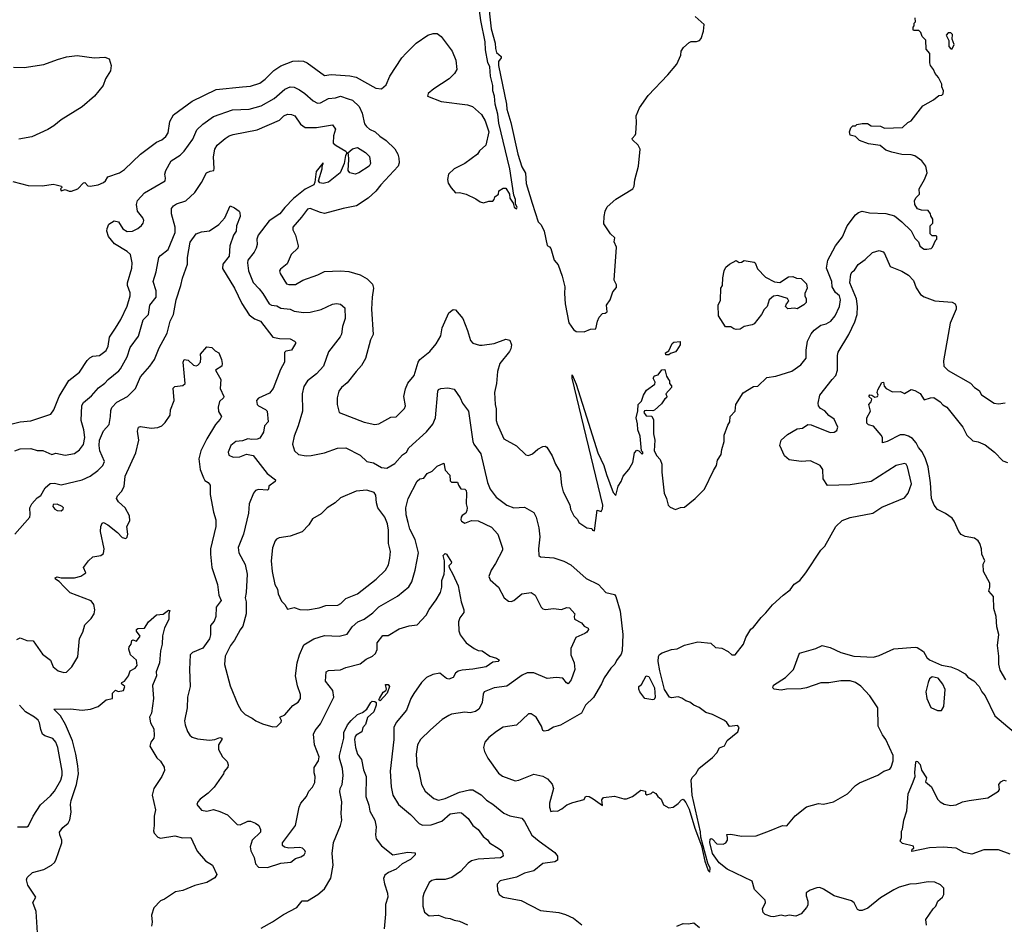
# Model space of a CAD drawing. Extents: x 1678431 to 1860718, y 384618 to 522882.
# Tile 349 of 473: x 1795542 to 1802980, y 393309 to 400142. Entities that reach past the tile are written whole.
import ezdxf

# ---------------------------------------------------------------- set-up
doc = ezdxf.new("R2010")
doc.units = 0

msp = doc.modelspace()

# ---------------------------------------------------------------- linework, layer by layer
at = {"layer": '0CON10XD'}
for points in [[(1799295, 398712.5), (1799299.2, 398725), (1799288.3, 398748.3), (1799287.3, 398785), (1799275.4, 398815.4), (1799245, 399016), (1799161.4, 399361.4), (1799155, 399427.5), (1799133.2, 399505), (1799127.8, 399565), (1799116.6, 399605), (1799116.7, 399645), (1799098.4, 399715), (1799094, 399785), (1799079.5, 399819.5), (1799059.7, 399915), (1799057.4, 399975), (1799026.5, 400135), (1799002.8, 400307.2)], [(1799079.6, 400305), (1799103.9, 400073.9), (1799132.5, 399965), (1799136.8, 399925), (1799145, 399893.5), (1799178.2, 399865), (1799178.5, 399855), (1799158.6, 399825), (1799160, 399795), (1799219, 399505), (1799222.3, 399465), (1799251, 399365), (1799303.9, 399125), (1799335, 399030), (1799362.4, 398982.4), (1799367, 398905), (1799414.3, 398755), (1799459.4, 398615), (1799481.9, 398591.9), (1799504.4, 398544.4), (1799526.4, 398436.4), (1799545, 398426.7), (1799553.9, 398413.9), (1799580, 398325), (1799609.1, 398289.1), (1799640, 398205), (1799660, 398125), (1799656.7, 398075), (1799662, 397995), (1799691.2, 397851.2), (1799725, 397802.5), (1799745, 397786.7), (1799805, 397783.3)], [(1799885, 396280), (1799903.9, 396436.1), (1799935, 396426.7), (1799945, 396446.7), (1799947.8, 396475), (1799714.5, 397435.5), (1799715, 397460), (1799745, 397390), (1799838, 397095), (1799909.4, 396869.4), (1799955.8, 396775), (1799975, 396705.8), (1800025, 396571.2), (1800045, 396547.5), (1800062.7, 396617.3), (1800086.2, 396655), (1800100, 396695), (1800143.3, 396745), (1800173.9, 396796.1), (1800185, 396870), (1800205, 396890), (1800220, 396885), (1800245, 396860), (1800250, 396865), (1800250, 396875), (1800240, 396885), (1800228.8, 396995), (1800210.8, 397045), (1800209.5, 397089.5), (1800200, 397135), (1800211.7, 397188.3), (1800213.3, 397235), (1800238.3, 397261.7), (1800253.8, 397305), (1800276.1, 397343.9), (1800340, 397390), (1800342.5, 397405), (1800327.5, 397435), (1800337.5, 397452.5), (1800365, 397460), (1800393, 397497), (1800415, 397500), (1800428.3, 397448.3), (1800442.5, 397425), (1800450, 397415), (1800450, 397395), (1800466, 397376), (1800466.2, 397365), (1800422.5, 397315), (1800430, 397295), (1800427.5, 397285), (1800415, 397277.5), (1800389.5, 397240.5), (1800337, 397193), (1800325, 397187.5), (1800278.8, 397191.2), (1800262.5, 397187.5), (1800257.5, 397175), (1800275, 397148.8), (1800316.2, 397146.2), (1800329.3, 397119.3), (1800330, 397015), (1800340, 396965), (1800333.8, 396885), (1800355, 396847.5), (1800380.7, 396820.7), (1800393.8, 396785), (1800393.8, 396725), (1800411.2, 396565), (1800428.8, 396525), (1800440, 396475), (1800455, 396458.8), (1800495, 396442.5), (1800533, 396457), (1800565, 396460), (1800644.2, 396525.8), (1800713.8, 396595), (1800782.3, 396737.7), (1800806, 396775), (1800813.8, 396815), (1800841.7, 396858.3), (1800845.8, 396895), (1800864.3, 396955), (1800864.2, 397005), (1800890.8, 397079.2), (1800907.1, 397105), (1800910, 397145), (1800946.5, 397185), (1800952, 397235), (1801007.3, 397322.7), (1801085, 397372.5), (1801117.5, 397375), (1801185, 397440), (1801255, 397450), (1801375, 397486), (1801443.3, 397535), (1801484, 397585), (1801484.2, 397645), (1801494.3, 397715), (1801520.9, 397769.1), (1801543.6, 397796.4), (1801595, 397834.2), (1801635, 397845.7), (1801670, 397865), (1801702.9, 397905), (1801735.3, 397974.7), (1801741.5, 398025), (1801735, 398055.8), (1801705, 398080.5), (1801678.7, 398125), (1801677.5, 398165), (1801635.5, 398265), (1801646.1, 398325), (1801665, 398359.5), (1801705.6, 398435), (1801758.6, 398501.4), (1801792.5, 398585), (1801855, 398667.3), (1801878, 398685), (1801905, 398695.6), (1801962.1, 398682.1), (1802085, 398679.2), (1802149.3, 398659.3), (1802205.5, 398615.5), (1802275.9, 398545.9), (1802305, 398492.5), (1802332.5, 398465), (1802342.5, 398435), (1802362.5, 398415), (1802375, 398407.5), (1802395, 398407.5), (1802426.2, 398413.8), (1802437.5, 398425), (1802461.7, 398478.3), (1802470, 398485), (1802470, 398505), (1802465, 398510), (1802435, 398510), (1802420, 398525), (1802420, 398585), (1802440, 398605), (1802440, 398635), (1802425, 398660), (1802423.3, 398675), (1802405, 398700), (1802353.9, 398703.9), (1802323.9, 398713.9), (1802303, 398747), (1802302.5, 398775), (1802315, 398800), (1802340, 398825), (1802337.5, 398865), (1802376.7, 398935), (1802396.7, 398985), (1802386.7, 399035), (1802357.5, 399075), (1802305, 399112.5), (1802275, 399120), (1802205, 399123.3), (1802130.7, 399140.7), (1802085, 399157.5), (1802042.7, 399192.7), (1801953, 399203), (1801885, 399230), (1801855, 399260), (1801815, 399270), (1801810, 399295), (1801820, 399325), (1801835, 399340), (1801855, 399340), (1801865, 399350), (1801905, 399357.5), (1801947, 399357), (1801975, 399340), (1802045, 399337.5), (1802075, 399322.5), (1802211.7, 399328.3), (1802250, 399365), (1802275, 399377.5), (1802365, 399492.5), (1802443.6, 399536.4), (1802485, 399570), (1802507, 399573), (1802518.3, 399581.7), (1802520, 399605), (1802507.5, 399635), (1802507.5, 399655), (1802482.5, 399705), (1802457.5, 399735), (1802446.1, 399766.1), (1802423.3, 399795), (1802417.5, 399815), (1802417, 399887), (1802388.3, 399918.3), (1802387, 399987), (1802360, 400015), (1802350, 400045), (1802335, 400060), (1802295, 400060), (1802290, 400065), (1802290, 400085), (1802300, 400095), (1802300, 400115), (1802310, 400125), (1802307, 400157)], [(1799805, 397783.3), (1799855, 397803.3), (1799893, 397807), (1799906.1, 397863.9), (1799920, 397895), (1799945, 397923.3), (1799965, 397926), (1799978.6, 397935), (1799973.8, 397985), (1800001.2, 398025), (1800022.5, 398087.5), (1800051.3, 398118.7), (1800050, 398140), (1800033.3, 398175), (1800050, 398425), (1800033.3, 398465), (1800036.7, 398495), (1800003.9, 398523.9), (1799955, 398600), (1799957.5, 398655), (1799963.6, 398696.4), (1799980.7, 398729.3), (1800045, 398787.5), (1800173.3, 398865), (1800184.2, 398885), (1800188.3, 398931.7), (1800217.5, 399035), (1800227.8, 399165), (1800214.4, 399195), (1800171.2, 399235), (1800168.8, 399245), (1800191.4, 399268.6), (1800196.9, 399283.1), (1800202, 399365), (1800198.6, 399415), (1800224.4, 399475.6), (1800289.8, 399570.2), (1800437.5, 399725), (1800505, 399806.7), (1800536.7, 399875), (1800537.5, 399905), (1800557, 399933), (1800599.3, 399970.7), (1800615, 399976.7), (1800655, 399976.7), (1800676.1, 399983.9), (1800690.7, 399999.3), (1800706.7, 400055), (1800712.5, 400105), (1800643.8, 400165)], [(1795490.5, 398920.5), (1795605, 398890), (1795715, 398886.2), (1795795, 398898.8), (1795816.4, 398893.6), (1795857.5, 398885), (1795860, 398875), (1795850, 398865), (1795855, 398850), (1795885, 398860), (1795915, 398846.7), (1795933.6, 398846.4), (1795981.2, 398865), (1796025, 398910), (1796035, 398912.5), (1796057.7, 398887.7), (1796074.1, 398884.1), (1796134.2, 398895.8), (1796175, 398912), (1796190, 398925), (1796206.7, 398955), (1796295.9, 398984.1), (1796335, 399010), (1796454, 399125), (1796575, 399215.6), (1796615, 399235.6), (1796645, 399259.4), (1796662.6, 399287.4), (1796677.1, 399372.9), (1796705, 399422.9), (1796845, 399525.6), (1797025.3, 399614.7), (1797225.5, 399634.5), (1797285, 399638.9), (1797355, 399662.7), (1797397.4, 399692.6), (1797462.2, 399757.8), (1797515, 399793.6), (1797605, 399828.2), (1797645, 399831.5), (1797685, 399827.5), (1797714, 399815), (1797845, 399720.5), (1797895, 399727.1), (1798035, 399718.5), (1798085, 399708.8), (1798232.5, 399625), (1798275, 399620), (1798310.7, 399649.3), (1798337.5, 399715), (1798428.8, 399855), (1798460.3, 399889.7), (1798536.2, 399965), (1798625, 400024.2), (1798665, 400037.5), (1798695, 400037.1), (1798725, 400014.3), (1798808.1, 399905), (1798837.1, 399835), (1798843.6, 399766.4), (1798827.5, 399735), (1798786.7, 399695), (1798669.5, 399620.5), (1798627.5, 399585), (1798622.5, 399565), (1798725, 399523.8), (1798925, 399498), (1798963.3, 399485), (1799031.2, 399425), (1799057.9, 399377.9), (1799086.2, 399295), (1799063.8, 399195), (1799015, 399152.5), (1799001.2, 399125), (1798905, 399056), (1798823.3, 399015), (1798782, 398975), (1798772.5, 398935), (1798778.3, 398908.3), (1798800.9, 398870.9), (1798835, 398834), (1798865, 398836.2), (1798913.9, 398823.9), (1798988.3, 398788.3), (1799020, 398765), (1799045, 398757.5), (1799085, 398770), (1799115, 398770), (1799127, 398783), (1799130, 398805), (1799160, 398825), (1799161.7, 398848.3), (1799195, 398870), (1799215, 398870), (1799242.5, 398825), (1799243.3, 398795), (1799270, 398755), (1799277.5, 398725), (1799295, 398712.5)], [(1802575, 399921.2), (1802585, 399922.5), (1802602, 399955), (1802586.2, 399995), (1802589.3, 400029.3), (1802575, 400043.8), (1802555, 400042), (1802540, 400025), (1802561.2, 399985), (1802560, 399940), (1802575, 399921.2)], [(1795495, 399784.3), (1795575, 399780.6), (1795725, 399802.9), (1795827.6, 399842.4), (1795895, 399861.4), (1795975, 399870.8), (1796105, 399854), (1796185, 399858.8), (1796217.5, 399845), (1796233.3, 399795), (1796228, 399755), (1796190, 399695), (1796173.8, 399645), (1796106.2, 399565), (1796015, 399484), (1795856.2, 399385), (1795800.3, 399339.7), (1795755, 399312), (1795633.9, 399256.1), (1795535, 399240)], [(1795475, 397087.5), (1795544.5, 397105.5), (1795625, 397112.2), (1795777.2, 397162.8), (1795800.6, 397195), (1795839.5, 397295), (1795914.1, 397415.9), (1795995, 397479.4), (1796051.7, 397568.3), (1796071.5, 397588.5), (1796095, 397599.4), (1796145, 397605.6), (1796195, 397644.2), (1796210, 397675), (1796220, 397745), (1796265, 397812.5), (1796305, 397878.6), (1796352.9, 397977.1), (1796376, 398055), (1796377.7, 398077.7), (1796356.8, 398135), (1796355.3, 398155), (1796388.7, 398265), (1796392.1, 398305), (1796379.1, 398369.1), (1796355, 398391.9), (1796259.1, 398449.1), (1796214, 398505), (1796200, 398545), (1796202.5, 398565), (1796215, 398597.5), (1796255, 398623.3), (1796287.5, 398615), (1796322.3, 398562.3), (1796355, 398542), (1796395, 398544.4), (1796434, 398565), (1796461.4, 398588.6), (1796475.8, 398605), (1796480.6, 398625), (1796472.9, 398645), (1796433.1, 398695), (1796425.6, 398745), (1796431.1, 398775), (1796485, 398833.3), (1796640.8, 398925), (1796644.4, 398945), (1796638.1, 398975), (1796646.4, 399003.6), (1796687.1, 399075), (1796755, 399117.8), (1796785, 399148.1), (1796849.4, 399240.6), (1796881.1, 399308.9), (1796925, 399351.9), (1797005, 399410.9), (1797149.8, 399460.2), (1797275, 399466.2), (1797365, 399490), (1797465, 399545.5), (1797545, 399617.5), (1797585, 399634.4), (1797615, 399632.2), (1797655, 399611.9), (1797695.8, 399585), (1797759.4, 399529.4), (1797791.2, 399511.2), (1797815, 399512.7), (1797875, 399545.4), (1797928.2, 399551.8), (1797965, 399563.1), (1798023.7, 399543.7), (1798055, 399532.9), (1798106.4, 399486.4), (1798129.6, 399435), (1798147.3, 399355), (1798161.1, 399335), (1798185, 399315.6), (1798228, 399295), (1798262.1, 399262.1), (1798309.5, 399229.5), (1798375.5, 399165.5), (1798399.2, 399125), (1798407.1, 399095), (1798409.1, 399060.9), (1798401.9, 399035), (1798269.2, 398895), (1798233.2, 398846.8), (1798175.5, 398794.5), (1798086.7, 398735), (1797985, 398715.8), (1797845, 398678.1), (1797815, 398684.4), (1797736.6, 398716.6), (1797715, 398710.6), (1797670.8, 398649.2), (1797604.4, 398575), (1797604.4, 398555), (1797626, 398514), (1797644.4, 398435), (1797641.9, 398415), (1797592.4, 398367.6), (1797561.7, 398298.3), (1797511.3, 398258.7), (1797504, 398245), (1797510, 398225), (1797557.5, 398147.5), (1797575, 398141.4), (1797625, 398142.5), (1797680, 398175), (1797793.3, 398215), (1797845, 398240.6), (1797965, 398244.5), (1798028.7, 398238.7), (1798115, 398215.6), (1798166, 398185), (1798207.5, 398145), (1798214.3, 398115), (1798203.5, 398045), (1798199.5, 397955), (1798211.5, 397765), (1798191.1, 397725), (1798155, 397583.3), (1798125, 397531.2), (1798084.5, 397485.5), (1798015, 397400), (1797974, 397365), (1797954, 397335), (1797940.8, 397285), (1797940.8, 397235), (1797955.8, 397175.8), (1798145, 397103.1), (1798224.3, 397084.3), (1798255, 397089.2), (1798345, 397140), (1798385, 397141.9), (1798450, 397205), (1798456, 397225), (1798444.4, 397295), (1798455.5, 397354.5), (1798474.6, 397395.4), (1798520.8, 397455), (1798551.4, 397555), (1798565.8, 397575), (1798640, 397635), (1798687, 397693), (1798723.1, 397755), (1798734.3, 397815), (1798772.5, 397905), (1798785, 397926.7), (1798807.5, 397945), (1798817, 397953), (1798835, 397950), (1798888.6, 397885), (1798925.4, 397795.4), (1798947.8, 397717.8), (1798965, 397697.5), (1799015, 397683.1), (1799035, 397683.1), (1799125, 397697.1), (1799215, 397730), (1799245, 397722.5), (1799255.9, 397685.9), (1799252, 397655), (1799242, 397635), (1799169.4, 397545), (1799151.5, 397485), (1799144.4, 397395), (1799129.5, 397325), (1799133.3, 397235), (1799141.7, 397201.7), (1799142.2, 397115), (1799148.7, 397088.7), (1799200, 396975), (1799295, 396924), (1799366.1, 396856.1), (1799385, 396851.2), (1799415, 396862), (1799455, 396898.8), (1799495, 396918.8), (1799510.7, 396920.7), (1799524.1, 396914.1), (1799565, 396846.7), (1799589.2, 396785), (1799624.2, 396724.2), (1799635.7, 396625), (1799648.1, 396575), (1799697.6, 396477.6), (1799702.5, 396445), (1799728, 396395), (1799755.8, 396365.8), (1799765, 396343.3), (1799825, 396303.8), (1799865, 396300), (1799870, 396285), (1799885, 396280)], [(1795505, 396886.5), (1795545, 396900.5), (1795625, 396904.3), (1795675, 396888.1), (1795717.9, 396887.9), (1795785, 396858.8), (1795815, 396866.9), (1795885, 396852.9), (1795955, 396864.4), (1795995, 396891.9), (1796025, 396934), (1796033.1, 396985), (1796026.9, 397045), (1796006.9, 397115), (1796011.4, 397228.6), (1796025, 397251.4), (1796085, 397300.8), (1796137.8, 397362.2), (1796185, 397397.5), (1796209.2, 397425), (1796290.8, 397489.2), (1796304, 397506), (1796353.2, 397595), (1796375.6, 397665), (1796438.5, 397751.5), (1796475, 397873.8), (1796514.2, 397915), (1796523.9, 397986.1), (1796573.6, 398045), (1796573.6, 398095), (1796550, 398165), (1796572, 398238), (1796592.9, 398345), (1796605, 398361.2), (1796663.9, 398406.1), (1796716.8, 398535), (1796716.1, 398575), (1796687.8, 398675), (1796689.4, 398715), (1796705, 398735.7), (1796727.8, 398752.2), (1796797.4, 398772.6), (1796865, 398836.2), (1796915, 398911.2), (1796952.2, 398985), (1796981.1, 398998.9), (1797007.5, 399002.5), (1797011.4, 399018.6), (1797005.5, 399105), (1797015, 399163.8), (1797035, 399194.3), (1797095, 399245.6), (1797125, 399264.5), (1797155, 399273.8), (1797335, 399310), (1797505, 399382.2), (1797536.9, 399415), (1797565, 399429.5), (1797595, 399426.5), (1797620.8, 399415), (1797662.9, 399352.9), (1797698.5, 399328.5), (1797785, 399327.5), (1797905, 399348.8), (1797927.1, 399315), (1797911.6, 399265), (1797910.5, 399210.5), (1797931.6, 399191.6), (1798005, 399148.6), (1798013.8, 399135), (1798004.4, 399115.6), (1797994.1, 399055.9), (1797962.5, 398985), (1797875, 398915.4), (1797835, 398904.7), (1797808.6, 398908.6), (1797800, 398925), (1797826.7, 399015), (1797830, 399050), (1797837.5, 399055), (1797831.7, 399058.3), (1797782.5, 398995), (1797772, 398915), (1797764, 398895), (1797699.2, 398860.8), (1797609.8, 398790.2), (1797545.4, 398724.6), (1797507.5, 398675), (1797427.6, 398622.4), (1797344.4, 398515), (1797334.5, 398485), (1797335.5, 398445), (1797329.1, 398415), (1797312.9, 398385), (1797265, 398325.5), (1797263.1, 398305), (1797271.1, 398245), (1797305, 398157.1), (1797350.1, 398110.1), (1797378.9, 398075), (1797427.1, 397995), (1797445, 397984.7), (1797485, 397980), (1797515, 397964.1), (1797585, 397955.4), (1797615, 397941.2), (1797685, 397930.5), (1797736.3, 397933.7), (1797818.3, 397951.7), (1797905, 397994.3), (1797935, 397998.1), (1797965, 397992.9), (1797997.5, 397965), (1798001.8, 397885), (1797980.5, 397825), (1797973, 397767), (1797964, 397746), (1797875, 397633.3), (1797836.9, 397525), (1797784, 397466), (1797715.4, 397414.6), (1797687.4, 397372.6), (1797675.5, 397315.5), (1797677.8, 397185), (1797645.4, 397074.6), (1797614.3, 396995), (1797602.9, 396935), (1797617.5, 396885), (1797648.3, 396858.3), (1797705, 396848.9), (1797745, 396850.6), (1797845, 396870.6), (1797943.4, 396906.6), (1798005, 396908.1), (1798113.6, 396853.6), (1798165, 396804.2), (1798215.5, 396795.5), (1798275, 396758.8), (1798315, 396753.8), (1798375, 396790), (1798435, 396855.8), (1798463.3, 396875), (1798481.1, 396908.9), (1798615, 397030), (1798663.9, 397086.1), (1798682.7, 397135), (1798699.4, 397335), (1798705, 397348), (1798723, 397357), (1798775, 397361.2), (1798825, 397350), (1798868.8, 397285), (1798886.2, 397245), (1798931.4, 397185), (1798965.5, 396955), (1798973.3, 396935), (1799025, 396862), (1799076.9, 396645), (1799096.4, 396595), (1799142.5, 396535), (1799221.2, 396475), (1799275, 396455.5), (1799355, 396460.5), (1799425, 396420.8), (1799444.4, 396385), (1799464.6, 396304.6), (1799471.5, 396235), (1799461.1, 396145), (1799464.4, 396095), (1799475, 396086), (1799577.1, 396077.1), (1799652.1, 396052.1), (1799705, 396024.2), (1799820.9, 395920.9), (1799913.8, 395875), (1799970, 395815), (1800035, 395799.4), (1800045, 395784.2), (1800077.4, 395675), (1800097.1, 395497.1), (1800094.2, 395375), (1800085, 395350), (1800049.1, 395300.9), (1800036.6, 395273.4), (1800008, 395245), (1799957.9, 395172.1), (1799937.5, 395125), (1799876.9, 395023.1), (1799816.2, 394963.8), (1799786, 394904), (1799626.5, 394813.5), (1799575, 394798), (1799535, 394773.8), (1799505, 394767.5), (1799494, 394774), (1799483.3, 394805), (1799442.7, 394872.7), (1799405, 394900), (1799385, 394898.8), (1799295.7, 394814.3), (1799195, 394798.1), (1799143.7, 394766.3), (1799085, 394719.2), (1799055.8, 394685), (1799046, 394645), (1799052.5, 394615), (1799077.1, 394565), (1799159.8, 394449.8), (1799188.3, 394428.3), (1799285, 394393.1), (1799312.4, 394397.6), (1799425, 394442.5), (1799495, 394427.1), (1799528.3, 394408.3), (1799565, 394368.8), (1799574.2, 394335), (1799543.1, 394225), (1799543.5, 394195), (1799555, 394162.5), (1799575, 394167.5), (1799603.9, 394163.9), (1799637.7, 394182.3), (1799675, 394210.5), (1799719.5, 394230.5), (1799805, 394251.4), (1799816.4, 394273.6), (1799825, 394278), (1799845, 394274), (1799875, 394257.1), (1799945, 394207.5), (1799940.5, 394249.5), (1799952, 394268), (1800035, 394276.2), (1800105, 394257.5), (1800125, 394257.5), (1800170, 394275), (1800235, 394322.5), (1800270, 394315), (1800270, 394295), (1800278.3, 394288.3), (1800311.7, 394298.3), (1800325, 394310), (1800347, 394297), (1800363.6, 394273.6), (1800387.5, 394255), (1800405, 394212.5), (1800445, 394190), (1800477.5, 394195), (1800515, 394221.2), (1800541.2, 394248.8), (1800555, 394253.8), (1800575, 394230), (1800598, 394178), (1800642.4, 394035), (1800692.7, 393902.7), (1800718.5, 393785), (1800742.2, 393715), (1800755, 393702.5), (1800756.7, 393733.3), (1800740.9, 393770.9), (1800688.3, 393968.3), (1800685, 394007.5), (1800621.4, 394285), (1800613.1, 394396.9), (1800623.1, 394416.9), (1800650.8, 394445), (1800672.5, 394485), (1800775, 394570), (1800808.8, 394605), (1800828.8, 394641.2), (1800865, 394657.5), (1800885, 394697.5), (1800966.4, 394763.6), (1800976.7, 394795), (1800965, 394810), (1800903.9, 394803.9), (1800883.9, 394833.9), (1800865, 394848.8), (1800775, 394893.3), (1800725, 394910), (1800675, 394946.7), (1800635, 394963.3), (1800605, 394986.2), (1800575, 394996.2), (1800545, 395018), (1800515, 395027.1), (1800465, 395019.2), (1800450, 395025)], [(1798075, 398974.7), (1798036.7, 398985), (1798023.6, 399003.6), (1798029.4, 399085), (1798025.5, 399125.5), (1798017.5, 399135), (1798055, 399165.9), (1798095, 399176.9), (1798155, 399138.1), (1798185, 399108), (1798191.4, 399055), (1798182, 399035), (1798105, 398984.7), (1798075, 398974.7)], [(1795504.3, 396255), (1795617.5, 396385), (1795621.9, 396405), (1795618, 396455), (1795635, 396486), (1795675, 396530), (1795701.7, 396548.3), (1795733.3, 396605), (1795771.7, 396638.3), (1795805, 396641.4), (1795855, 396628.6), (1796012.8, 396667.2), (1796075, 396693.1), (1796133.6, 396736.4), (1796170, 396775), (1796183.8, 396805), (1796146.4, 396885), (1796141.5, 396925), (1796145.8, 396965.8), (1796175, 397036.2), (1796217.8, 397085), (1796229.1, 397145), (1796229.3, 397190.7), (1796238.3, 397211.7), (1796275, 397251.8), (1796355.8, 397295), (1796418, 397355), (1796454.5, 397445), (1796524.7, 397525.3), (1796559.5, 397575), (1796596.1, 397663.9), (1796657.1, 397775), (1796680, 397865), (1796703.9, 397915), (1796723.8, 398025), (1796760, 398135), (1796771.1, 398188.9), (1796810.4, 398295), (1796810, 398345), (1796829.2, 398460.8), (1796874.5, 398525.5), (1796915, 398539.4), (1796975, 398548.1), (1797045.5, 398594.5), (1797092.5, 398645), (1797132.5, 398735), (1797165, 398721.2), (1797199.4, 398695), (1797206.2, 398685), (1797207.3, 398655), (1797180, 398585), (1797177.5, 398545), (1797158.1, 398515), (1797129.4, 398435), (1797124.4, 398355), (1797077.3, 398295), (1797073.7, 398263.7), (1797164.5, 398114.5), (1797219.1, 397999.1), (1797275, 397912.9), (1797315, 397882.2), (1797360, 397865), (1797455, 397742.9), (1797505.7, 397734.3), (1797585, 397732.5), (1797617.5, 397715), (1797625.9, 397705.9), (1797626.2, 397695), (1797595, 397646.2), (1797552.2, 397637.8), (1797541.9, 397628.1), (1797541.8, 397555), (1797511.4, 397498.6), (1797458, 397355), (1797428.9, 397321.1), (1797345.6, 397284.4), (1797330, 397265), (1797335.7, 397235.7), (1797345, 397226), (1797398.3, 397198.3), (1797412.5, 397185), (1797419.2, 397105), (1797392.5, 397075), (1797383.2, 397026.8), (1797355, 396981.2), (1797335, 396973.8), (1797295, 396971.2), (1797265, 396976.2), (1797225, 396961.2), (1797175, 396955.8), (1797136.9, 396925), (1797115.8, 396875), (1797123, 396853), (1797155, 396837.5), (1797205, 396840), (1797255, 396860), (1797305, 396851.2), (1797412.5, 396715), (1797475, 396667.5), (1797472.5, 396655)], [(1800450, 395025), (1800413.6, 395083.6), (1800377.8, 395225), (1800365.2, 395295), (1800367.2, 395332.8), (1800375, 395347.5), (1800395, 395360.8), (1800465, 395385.8), (1800509.7, 395390.3), (1800565, 395416.9), (1800665, 395442.5), (1800761.7, 395431.7), (1800799.3, 395399.3), (1800845.9, 395395.9), (1800895, 395368.8), (1800922.5, 395345), (1800945.9, 395344.1), (1801008.8, 395425), (1801026.7, 395475), (1801065, 395537.5), (1801085, 395553.3), (1801142.7, 395627.3), (1801179.4, 395660.6), (1801228.3, 395721.7), (1801308, 395795), (1801363.2, 395836.8), (1801392.4, 395877.6), (1801434.4, 395905.6), (1801481.4, 395965), (1801595, 396136.2), (1801623.6, 396166.4), (1801707.5, 396315), (1801755, 396358), (1801815, 396382.5), (1801985.9, 396414.1), (1802055, 396458.8), (1802225, 396530), (1802254.2, 396565.8), (1802277.8, 396635), (1802248.6, 396765), (1802238, 396785), (1802225, 396790.8), (1802164, 396775), (1801975, 396654.2), (1801815, 396628.9), (1801645, 396622.7), (1801612.5, 396675), (1801609.2, 396745), (1801588, 396775), (1801515, 396810.9), (1801446.2, 396803.8), (1801355, 396817.1), (1801318.3, 396848.3), (1801283.8, 396925), (1801294.5, 396965.5), (1801341.7, 397008.3), (1801415, 397050.8), (1801455, 397057.8), (1801495, 397083.1), (1801521.3, 397081.3), (1801665, 397024.5), (1801695, 397025.6), (1801715, 397038.8), (1801721.4, 397065), (1801695, 397125.8), (1801655, 397152.9), (1801625, 397187.8), (1801591.4, 397205), (1801576.7, 397225), (1801572.5, 397245), (1801585.5, 397305), (1801680, 397425), (1801706.2, 397455), (1801720.4, 397495), (1801718.9, 397605), (1801725, 397630), (1801806, 397764), (1801850.9, 397859.1), (1801867.2, 397915), (1801870.8, 397975), (1801863.1, 398033.1), (1801812.9, 398155), (1801820.5, 398219.5), (1801831.4, 398238.6), (1801849.3, 398250.7), (1801875, 398291.9), (1801929.4, 398330.6), (1801985, 398384.2), (1802035, 398397.5), (1802065, 398387.5), (1802075.9, 398375.9), (1802117.8, 398277.8), (1802205, 398243.3), (1802255, 398212.5), (1802295, 398171.2), (1802315, 398116), (1802347, 398067), (1802375, 398048.1), (1802455, 398019.4), (1802585, 398008.8), (1802607.5, 397995), (1802616.4, 397976.4), (1802616, 397955), (1802570.9, 397849.1), (1802520.8, 397565), (1802524, 397525), (1802555, 397491.2), (1802725.4, 397395.4), (1802755, 397364.2), (1802790, 397340), (1802808.3, 397308.3), (1802902.5, 397245), (1802935, 397240.8), (1802985, 397249.2)], [(1800955, 397801.2), (1800936.4, 397806.4), (1800915, 397822.5), (1800873, 397823), (1800820, 397905), (1800817.5, 397985), (1800836.4, 398023.6), (1800837.5, 398115), (1800850, 398135), (1800853, 398193), (1800863.3, 398245), (1800875, 398272.5), (1800903.9, 398296.1), (1800955, 398322.5), (1800977, 398307), (1800995, 398310), (1801015, 398323.3), (1801089.3, 398309.3), (1801097.5, 398305), (1801115, 398260), (1801177, 398197), (1801245, 398162.5), (1801285, 398157.5), (1801349.3, 398200.7), (1801383, 398203), (1801410.7, 398190.7), (1801445, 398187.5), (1801485, 398147.5), (1801490, 398115), (1801472.5, 398075), (1801473.6, 398053.6), (1801482.5, 398035), (1801482.5, 398005), (1801465, 397987.5), (1801415, 397957.5), (1801395, 397963.3), (1801345, 397957.5), (1801327.5, 397975), (1801333.3, 397995), (1801353.3, 398015), (1801342, 398035), (1801268.3, 398058.3), (1801236, 398054), (1801203.3, 398025), (1801187.5, 397975), (1801165, 397952.5), (1801145.8, 397914.2), (1801090, 397845), (1801075, 397836.2), (1801015, 397823.8), (1800985, 397803.8), (1800955, 397801.2)], [(1800445, 397610), (1800421.7, 397611.7), (1800420, 397625), (1800445, 397640), (1800470, 397695), (1800483.6, 397706.4), (1800530, 397710), (1800530, 397685), (1800506.7, 397645), (1800495, 397633.3), (1800458.3, 397621.7), (1800445, 397610)], [(1795519.5, 395460.5), (1795545, 395472.5), (1795595, 395452.5), (1795645, 395450), (1795715, 395350), (1795774, 395305), (1795796, 395255), (1795832.6, 395222.6), (1795875, 395210), (1795895, 395214.3), (1795936.1, 395253.9), (1795981.1, 395328.9), (1795992.7, 395467.3), (1796019.4, 395515), (1796035, 395570), (1796081.3, 395618.7), (1796105.8, 395655), (1796110, 395685), (1796101.9, 395725), (1796081.9, 395751.9), (1795924.1, 395814.1), (1795878.3, 395858.3), (1795839.1, 395899.1), (1795813.8, 395915), (1795810, 395925), (1795825, 395932.5), (1795855, 395926.7), (1795955, 395925.8), (1796005, 395938.8), (1796042.5, 395965), (1796023.3, 396005), (1796060.8, 396055), (1796095, 396085.7), (1796155, 396095.8), (1796175, 396111.2), (1796180.9, 396145), (1796153, 396277), (1796154, 396315), (1796165, 396338.8), (1796175, 396343.8), (1796207.6, 396327.6), (1796279.7, 396269.7), (1796315, 396231.2), (1796345, 396223.3), (1796355, 396232.5), (1796360, 396255), (1796351.9, 396315), (1796373, 396357), (1796371.1, 396395), (1796340, 396455), (1796289.5, 396499.5), (1796274.4, 396525), (1796280, 396545), (1796311.2, 396578.8), (1796331.1, 396615), (1796339.6, 396695), (1796418.6, 396871.4), (1796442, 396965), (1796431.4, 397035), (1796440, 397065), (1796455, 397069.2), (1796535, 397055.5), (1796585, 397061.9), (1796615, 397074.4), (1796641.7, 397098.3), (1796678.6, 397155), (1796681.5, 397195), (1796708.1, 397265), (1796700.9, 397359.1), (1796715, 397370.8), (1796775, 397378), (1796793.3, 397395), (1796778, 397555), (1796783.8, 397575), (1796815, 397571.2), (1796855, 397533.3), (1796875, 397527.5), (1796887, 397533), (1796906.7, 397555), (1796911.2, 397585), (1796907.5, 397615), (1796955, 397670), (1796992.5, 397665), (1797019.5, 397639.5), (1797045.9, 397625.9), (1797066.7, 397575), (1797072, 397545), (1797068, 397525), (1797020, 397495), (1797062.5, 397425), (1797056.7, 397355), (1797083.3, 397295), (1797082.5, 397285), (1797051.7, 397258.3), (1797041.9, 397215), (1797043.4, 397183.4), (1797067.1, 397145), (1797056.9, 397125), (1797021.9, 397085), (1796955, 396976), (1796909.5, 396885), (1796895.6, 396825), (1796905.5, 396745.5), (1796930.9, 396680.9), (1796941.7, 396661.7), (1796966.7, 396645), (1796980, 396625), (1796981.9, 396555), (1797005, 396422.5), (1797023.3, 396365), (1797023.3, 396315), (1796984.6, 396145.4), (1796982.5, 396105), (1796994.4, 396004.4), (1797035.7, 395875), (1797047.5, 395795), (1797064.2, 395755), (1797026, 395705), (1797023.4, 395633.4), (1797010.3, 395599.7), (1796984.4, 395565.6), (1796984.3, 395495), (1796975.5, 395464.5), (1796925, 395396), (1796847.6, 395362.4), (1796830, 395345), (1796824.5, 395235), (1796829.2, 395105), (1796808.8, 395025), (1796808, 394945), (1796787.8, 394845), (1796791.4, 394815), (1796809.2, 394765), (1796827, 394737), (1796845, 394722.5), (1796885, 394710), (1796975, 394699.2), (1797015.7, 394704.3), (1797055, 394721.2), (1797070, 394715), (1797070, 394705), (1797044.2, 394665.8), (1797045, 394630), (1797073.2, 394573.2), (1797109.5, 394539.5), (1797116.7, 394515), (1797113.3, 394495), (1797086.4, 394463.6), (1797081.2, 394445), (1797011.4, 394345), (1796965, 394299.2), (1796906, 394255), (1796888, 394235), (1796880, 394215), (1796915, 394172), (1796955, 394163.1), (1797005, 394175.5), (1797055, 394162), (1797111.2, 394135), (1797186.1, 394063.9), (1797208.6, 394061.4), (1797265, 394087.5), (1797285, 394087.5), (1797323.6, 394073.6), (1797347.5, 394055), (1797360, 394025), (1797360, 394005), (1797298.8, 393945), (1797282.5, 393895), (1797288, 393865), (1797312.5, 393815), (1797323.3, 393765), (1797345, 393740), (1797415, 393737.5), (1797515, 393770.6), (1797590.5, 393779.5), (1797625, 393806.7), (1797665, 393818), (1797690, 393835), (1797700, 393855), (1797695, 393867.5), (1797677.5, 393885), (1797655, 393890), (1797575, 393883.8), (1797542, 393892), (1797527.5, 393905), (1797526.7, 393925), (1797626.2, 394055), (1797653.3, 394195), (1797666.7, 394225), (1797708.8, 394275), (1797725.8, 394315), (1797754.3, 394345.7), (1797770.5, 394379.5), (1797773.8, 394425), (1797766.8, 394453.2), (1797766.9, 394493.1), (1797798.9, 394545), (1797803.1, 394575), (1797769.5, 394665), (1797762.2, 394745), (1797775, 394773.8), (1797815.4, 394824.6), (1797915.7, 395025), (1797906.7, 395075), (1797853.1, 395145), (1797856.2, 395215), (1797874.2, 395225.8), (1797965, 395230.8), (1798005, 395250), (1798115, 395275.7), (1798158.9, 395311.1), (1798207.5, 395335), (1798228.6, 395355), (1798241.4, 395385), (1798242.5, 395435), (1798285, 395490), (1798325, 395490), (1798408.9, 395541.1), (1798485, 395562.9), (1798545, 395572), (1798612.9, 395645), (1798635, 395688), (1798689.3, 395760.7), (1798720, 395815), (1798730, 395855), (1798730.8, 395905), (1798748.1, 395955), (1798751.9, 395985), (1798750.8, 396055), (1798741.2, 396095), (1798755, 396110), (1798766.7, 396105), (1798803.3, 396045), (1798802.5, 396035), (1798785, 396016.7), (1798785.5, 396005), (1798814.5, 395955), (1798853.5, 395865), (1798876.2, 395745), (1798898.1, 395685), (1798896.7, 395665), (1798866.9, 395625), (1798855.6, 395595), (1798860.5, 395525), (1798868.9, 395495), (1798915.3, 395435.3), (1798975, 395392.5), (1799005, 395378), (1799035, 395373.8), (1799092.5, 395335), (1799145, 395320), (1799166, 395305), (1799156.3, 395293.7), (1799115, 395288), (1799066, 395254), (1798964.7, 395235.3), (1798885, 395230), (1798855, 395222.2), (1798834.3, 395205), (1798815.4, 395174.6), (1798785, 395161.4), (1798765, 395166.9), (1798715, 395205.8), (1798662.8, 395197.2), (1798615, 395174.3), (1798576.9, 395135), (1798518.3, 395051.7), (1798496.9, 395015), (1798462.8, 394927.2), (1798385.5, 394834.5), (1798367.5, 394795), (1798368.2, 394705), (1798341.6, 394465), (1798347.6, 394347.6), (1798361.5, 394285), (1798402.9, 394215), (1798495, 394138.1), (1798559.4, 394069.4), (1798585, 394057.8), (1798649.6, 394060.4), (1798731.3, 394088.7), (1798795, 394142.9), (1798864.3, 394154.3), (1798880, 394150), (1798929.6, 394109.6), (1798964, 394055), (1799005, 394024.2), (1799043.2, 393973.2), (1799075, 393948), (1799091.4, 393925), (1799165, 393879.2), (1799183, 393863), (1799192, 393845), (1799193.8, 393825), (1799175, 393811.1), (1799005, 393800.5), (1798955, 393788.9), (1798928.8, 393771.2), (1798870.9, 393709.1), (1798807.2, 393662.8), (1798755, 393646.9), (1798685, 393648.8), (1798655, 393641.2), (1798634.4, 393625.6), (1798595, 393542.5), (1798588, 393515), (1798588, 393445), (1798600.3, 393400.3), (1798635, 393372), (1798705, 393377.5), (1798755, 393357.5), (1798795, 393353.3), (1798825, 393340), (1798865, 393334), (1798925, 393304.3)], [(1802990.6, 395155), (1802948.7, 395228.7), (1802937.8, 395275), (1802937.5, 395335), (1802929.1, 395415), (1802937.4, 395497.4), (1802923.6, 395555), (1802918.9, 395635), (1802901.8, 395695), (1802898.8, 395785), (1802863.6, 395825), (1802871.4, 395855), (1802869.4, 395885), (1802823.3, 395975), (1802821.2, 396028.8), (1802832, 396055), (1802809.2, 396105), (1802806.8, 396145), (1802794.6, 396184.6), (1802782.2, 396205), (1802755, 396226.5), (1802685, 396239.5), (1802654, 396254), (1802635.3, 396275.3), (1802601.1, 396355), (1802585, 396377.3), (1802535, 396412.3), (1802475, 396442.5), (1802449.4, 396475), (1802430.8, 396525), (1802423.4, 396643.4), (1802405.4, 396765), (1802385.4, 396825), (1802358, 396878), (1802331.2, 396911.2), (1802315, 396945.5), (1802285, 396977.5), (1802256.4, 396996.4), (1802225, 397006.7), (1802192.6, 397007.4), (1802095, 396955.8), (1802060, 396945), (1802059.2, 396985), (1802049.2, 397005), (1801992.5, 397072.5), (1801955, 397082.5), (1801941.9, 397095), (1801940.8, 397135), (1801968.8, 397185), (1801955.7, 397235), (1801974.2, 397255), (1801980, 397275), (1801956.7, 397295), (1801965, 397307.5), (1801980, 397305), (1802000.7, 397290.7), (1802022.5, 397295), (1802026.7, 397305), (1802020, 397325), (1802023.3, 397345), (1802055, 397402.5), (1802067.5, 397405), (1802072.5, 397375), (1802086.1, 397356.1), (1802135, 397330), (1802195, 397334), (1802225, 397317.5), (1802275, 397348.8), (1802305, 397340), (1802345, 397317.5), (1802375, 397270), (1802423.2, 397286.8), (1802447.5, 397287.5), (1802496.2, 397256.2), (1802515, 397232), (1802545, 397214), (1802665.8, 397065), (1802697.5, 397005), (1802741.2, 396961.2), (1802782.3, 396952.3), (1802835, 396930), (1802905.7, 396875.7), (1802969.5, 396809.5), (1803005, 396796.2)], [(1797472.5, 396655), (1797425, 396617.5), (1797422.5, 396595), (1797415, 396587.5), (1797345, 396593.3), (1797323.3, 396585), (1797307.5, 396565), (1797275.9, 396484.1), (1797270, 396415), (1797232.9, 396255), (1797193.3, 396155), (1797196.7, 396115), (1797246.1, 396026.1), (1797260.7, 395955), (1797253.8, 395815), (1797245.6, 395775), (1797252.2, 395745), (1797253.1, 395655), (1797228.9, 395561.1), (1797206.4, 395533.6), (1797165.8, 395455), (1797135, 395416), (1797094.4, 395335), (1797088, 395272), (1797131.7, 395111.7), (1797190.7, 394970.7), (1797215.7, 394925), (1797245, 394894), (1797297.4, 394867.4), (1797326.2, 394845), (1797375, 394824.4), (1797455, 394800.8), (1797485.7, 394804.3), (1797517.5, 394835), (1797519.1, 394849.1), (1797508, 394875), (1797545, 394890.8), (1797605, 394963.1), (1797645, 394986), (1797663.1, 395015), (1797664.4, 395045), (1797639.8, 395109.8), (1797624.5, 395185), (1797639.2, 395285), (1797656.6, 395343.4), (1797689.5, 395420.5), (1797763.8, 395466.2), (1797845, 395491.2), (1797955, 395484.4), (1798015, 395500.8), (1798053.8, 395556.2), (1798095.8, 395595), (1798145, 395614.6), (1798209, 395661), (1798255, 395706.8), (1798395, 395787.1), (1798480.6, 395859.4), (1798504.4, 395895), (1798530, 395985), (1798554.3, 396115.7), (1798529.1, 396215), (1798490, 396295), (1798475.3, 396345.3), (1798461.9, 396401.9), (1798459.5, 396455), (1798475.6, 396525), (1798545, 396656), (1798565, 396673.8), (1798595, 396678), (1798620, 396715), (1798658.5, 396731.5), (1798695, 396770.8), (1798745, 396792.5), (1798755, 396740), (1798791.7, 396701.7), (1798795, 396660), (1798805, 396650), (1798848.3, 396648.3), (1798856.7, 396625), (1798875, 396598.8), (1798905, 396596.7), (1798914, 396585), (1798916.4, 396566.4), (1798914.2, 396485), (1798922.5, 396455), (1798920.8, 396435), (1798911.2, 396415), (1798885, 396398), (1798876, 396385), (1798873.3, 396365), (1798880, 396355), (1798905, 396340), (1798955, 396360), (1799005, 396355.6), (1799105, 396309.4), (1799154, 396255), (1799189.3, 396149.3), (1799188, 396135), (1799135.5, 396034.5), (1799102.5, 395985), (1799086, 395935), (1799095, 395910), (1799158, 395855), (1799201.2, 395775), (1799235, 395748.8), (1799255, 395746.2), (1799275, 395753.8), (1799335, 395804.3), (1799405, 395815.8), (1799435.5, 395795.5), (1799480.8, 395705), (1799495, 395691.2), (1799515, 395687.5), (1799575, 395693.3), (1799635, 395687.1), (1799675, 395702.5), (1799695, 395698.8), (1799736.7, 395655), (1799730, 395635), (1799734.1, 395614.1), (1799785, 395586.2), (1799805, 395561.2), (1799836.7, 395545), (1799838.8, 395535), (1799826, 395515), (1799811.2, 395505), (1799743.8, 395475), (1799705, 395392.5), (1799704.3, 395345), (1799730.6, 395285), (1799734.4, 395235), (1799707.8, 395155), (1799685, 395126.2), (1799672.5, 395132.5), (1799645, 395167.5), (1799595, 395172.9), (1799526.5, 395166.5), (1799425, 395209.5), (1799375, 395209.6), (1799338, 395192), (1799222.3, 395107.7), (1799125, 395095.5), (1799051.2, 395065), (1799042.2, 395047.8), (1799036.5, 394985), (1799023.9, 394956.1), (1799010, 394935), (1798985, 394917.1), (1798945, 394907.5), (1798905, 394912.5), (1798805, 394896), (1798785, 394886), (1798733.8, 394855), (1798645, 394778), (1798569.2, 394705), (1798546.9, 394665), (1798536.7, 394595), (1798541.7, 394508.3), (1798556.6, 394466.6), (1798578.1, 394365), (1798604.3, 394315), (1798670.2, 394260.2), (1798705, 394247.5), (1798755, 394258.6), (1798865, 394307.3), (1798940, 394325), (1798964.2, 394324.2), (1799028.3, 394288.3), (1799067.2, 394247.2), (1799116.9, 394216.9), (1799199.8, 394149.8), (1799245, 394127.5), (1799335, 394110), (1799355, 394086.2), (1799411.5, 393981.5), (1799465, 393936.9), (1799585, 393852), (1799604.2, 393825), (1799605, 393793.3), (1799585, 393781.9), (1799495, 393768.1), (1799425, 393712.9), (1799355, 393695.7), (1799295.4, 393664.6), (1799172.6, 393637.4), (1799148, 393612), (1799152.5, 393565), (1799164.5, 393534.5), (1799195, 393514.4), (1799330.2, 393490.2), (1799475, 393413.3), (1799615, 393398.1), (1799664.4, 393384.4), (1799726.6, 393356.6), (1799788.8, 393305)], [(1797715, 395684.5), (1797805, 395700.6), (1797855, 395717.1), (1797945, 395718.6), (1797967.8, 395732.2), (1798005, 395769.2), (1798095, 395805.6), (1798235, 395915.5), (1798305, 395983.3), (1798327.1, 396025), (1798338.5, 396075), (1798343.6, 396125), (1798329.1, 396185), (1798329.1, 396285), (1798320.9, 396335), (1798299.5, 396385), (1798248.5, 396455), (1798237, 396493), (1798231.7, 396551.7), (1798220.8, 396570.8), (1798165, 396587.5), (1798085, 396581.4), (1797965, 396530), (1797925, 396492.9), (1797864, 396455), (1797819.5, 396410.5), (1797755, 396372), (1797725, 396327.5), (1797675, 396274.5), (1797585, 396241.5), (1797502.4, 396227.6), (1797481.5, 396218.5), (1797470.8, 396205), (1797452.5, 396152.5), (1797441.1, 396055), (1797448.9, 395975), (1797468.9, 395875), (1797489.7, 395839.7), (1797495.8, 395805), (1797520.3, 395750.3), (1797545.6, 395725.6), (1797565, 395688.8), (1797615, 395701.2), (1797657.9, 395687.9), (1797715, 395684.5)], [(1795855, 396432), (1795870, 396445), (1795872.5, 396455), (1795863.3, 396465), (1795825, 396483.8), (1795795, 396480), (1795793.3, 396465), (1795807.5, 396445), (1795825, 396433.8), (1795855, 396432)], [(1795677.7, 393245), (1795665.4, 393405.4), (1795640.8, 393475), (1795664, 393515), (1795604.4, 393605), (1795594.2, 393645), (1795597.7, 393662.3), (1795639.4, 393700.6), (1795725, 393723.6), (1795781.4, 393755), (1795804.4, 393775), (1795815.3, 393794.7), (1795859.4, 393925), (1795860.6, 393945), (1795844.2, 393985), (1795843.8, 394005), (1795868.8, 394041.2), (1795907.3, 394072.7), (1795920.9, 394099.1), (1795931.5, 394155), (1795927.1, 394215), (1795930.9, 394245), (1795972.2, 394365), (1795976.3, 394393.7), (1795986.2, 394445), (1795980.4, 394505), (1795967.3, 394595), (1795941.1, 394695), (1795887.6, 394817.6), (1795849.2, 394885), (1795800, 394935), (1795925, 394937.5), (1796015, 394925.5), (1796077.5, 394935), (1796135, 394955.6), (1796195, 395003.6), (1796242.5, 395015), (1796243.8, 395055), (1796265, 395077.5), (1796287, 395067), (1796326.7, 395075), (1796336.7, 395105), (1796310, 395125), (1796312.5, 395135), (1796335, 395146.7), (1796364, 395185), (1796376.7, 395225), (1796415.5, 395244.5), (1796428.6, 395265), (1796424, 395305), (1796380, 395345), (1796367, 395387), (1796370, 395405), (1796384, 395425), (1796388.3, 395451.7), (1796396.7, 395456.7), (1796425, 395447.5), (1796451.2, 395485), (1796423.2, 395523.2), (1796424.4, 395535.6), (1796435, 395542.5), (1796485, 395546.7), (1796516.1, 395593.9), (1796575, 395647.5), (1796625, 395652.5), (1796665, 395682.5), (1796675, 395680), (1796668.8, 395655), (1796669.3, 395610.7), (1796635, 395547.5), (1796620.8, 395489.2), (1796619.4, 395425), (1796604.6, 395375.4), (1796598.6, 395285), (1796572, 395215), (1796576, 395185), (1796544.2, 395114.2), (1796552, 395015), (1796537.1, 394905), (1796523.8, 394875), (1796530.8, 394830.8), (1796554.2, 394785), (1796557.1, 394735), (1796554.2, 394715), (1796532.9, 394685), (1796524.1, 394654.1), (1796576.8, 394566.8), (1796605, 394542.5), (1796633.3, 394495), (1796635, 394470), (1796616, 394425), (1796555.8, 394335), (1796542.5, 394285), (1796566.9, 394175), (1796557.8, 394125), (1796558.1, 394055), (1796551.9, 394015), (1796557.6, 393997.6), (1796585, 393966.2), (1796605, 393960), (1796715, 393977.1), (1796772.1, 393962.1), (1796835, 393963.8), (1796882.8, 393862.8), (1796945, 393788), (1796998.8, 393755), (1797030, 393685), (1797015, 393660.8), (1796956.2, 393625), (1796865, 393601.5), (1796775.3, 393564.7), (1796720, 393555), (1796635, 393498), (1796605, 393485.8), (1796555, 393433.8), (1796538, 393378), (1796542.5, 393325), (1796538.1, 393295)], [(1801564.1, 393585.9), (1801512.3, 393567.7), (1801483.9, 393546.1), (1801483.3, 393525), (1801496.2, 393485), (1801496.2, 393455), (1801486.7, 393435), (1801445, 393388), (1801405, 393371.4), (1801355, 393377.1), (1801325, 393370), (1801295, 393378.6), (1801235, 393366.2), (1801215, 393368.8), (1801173.3, 393383.3), (1801157.5, 393397.5), (1801153.3, 393425), (1801176, 393475), (1801172.3, 393492.3), (1801091.7, 393571.7), (1801073.9, 393633.9), (1800886.2, 393725), (1800825, 393774.3), (1800775.3, 393845), (1800755, 393926.7), (1800756.9, 393953.1), (1800765, 393957.5), (1800775, 393952.5), (1800807.9, 393917.9), (1800856.7, 393913.3), (1800876.4, 393923.6), (1800888, 393945), (1800890, 393965), (1800883, 393987), (1800915, 393990), (1800995, 393974), (1801105, 393977.5), (1801205, 394016), (1801305, 394056.2), (1801336.2, 394053.8), (1801400.3, 394129.7), (1801485, 394196.7), (1801575, 394222.5), (1801615, 394217.5), (1801690, 394235), (1801796.1, 394293.9), (1801855, 394356.7), (1801885, 394378.8), (1802025, 394436), (1802070, 394465), (1802115, 394482), (1802124, 394495), (1802141.4, 394545), (1802139.4, 394585), (1802085.9, 394705.9), (1802059.8, 394739.8), (1802027.8, 394805), (1802024.2, 394945), (1801964.3, 395035), (1801895, 395107.1), (1801856.7, 395136.7), (1801815, 395148.5), (1801745, 395148.6), (1801653.9, 395133.9), (1801595, 395134), (1801485, 395095.8), (1801445, 395088.9), (1801334.3, 395084.3), (1801295, 395076.7), (1801242.5, 395085), (1801230, 395095), (1801236.2, 395115), (1801326.8, 395173.2), (1801386.2, 395235), (1801433.8, 395356.2), (1801555, 395391.9), (1801605, 395416), (1801665, 395399.2), (1801745, 395361.9), (1801842.5, 395335), (1801992.1, 395327.9), (1802035, 395340.8), (1802145, 395390), (1802306.4, 395403.6), (1802320.7, 395400.7), (1802369.3, 395369.3), (1802394.2, 395324.2), (1802415, 395306.7), (1802505, 395267.5), (1802575, 395253.8), (1802625, 395233.8), (1802685, 395200), (1802705, 395176.7), (1802748.8, 395148.8), (1802790, 395105), (1802811.2, 395065), (1802836.2, 395035), (1802908.8, 394885), (1803120, 394705)], [(1800325, 395004.2), (1800264.4, 395014.4), (1800226.7, 395065), (1800220, 395085), (1800220, 395105), (1800239.2, 395120.8), (1800275, 395186.7), (1800295, 395180.8), (1800336.2, 395095), (1800342.2, 395025), (1800335, 395006.2), (1800325, 395004.2)], [(1802505, 394923.3), (1802522.5, 394955), (1802532.1, 395082.1), (1802515, 395122.5), (1802479.3, 395169.3), (1802435, 395177.5), (1802415, 395162.5), (1802403.3, 395135), (1802386.2, 395065), (1802393.3, 395015), (1802425, 394946.7), (1802475, 394923.3), (1802505, 394923.3)], [(1798265, 394996.7), (1798253.8, 395003.8), (1798258.8, 395015), (1798286.7, 395063.3), (1798307.5, 395075), (1798313.3, 395085), (1798305, 395120), (1798325, 395120), (1798335.7, 395105), (1798318.6, 395055), (1798265, 394996.7)], [(1795525, 394044.4), (1795595, 394045.7), (1795607.9, 394052.1), (1795644.7, 394125.3), (1795698.2, 394211.8), (1795775, 394278.5), (1795806.1, 394315), (1795852.2, 394397.8), (1795864, 394435), (1795864, 394465), (1795830.4, 394645), (1795815.4, 394685), (1795792.8, 394712.8), (1795732.7, 394732.7), (1795715.3, 394745.3), (1795701.3, 394781.3), (1795692, 394832), (1795680.8, 394850.8), (1795655, 394874.4), (1795586.9, 394915), (1795541.1, 394965)], [(1797365, 393280), (1797452.8, 393327.2), (1797535, 393384.3), (1797635, 393436), (1797675, 393486), (1797715, 393486), (1797795, 393534.2), (1797845, 393577.5), (1797892.4, 393657.6), (1797910, 393755), (1797903.6, 393845), (1797913.5, 393926.5), (1797965.4, 394055), (1797974.5, 394095), (1797970, 394145), (1797975.4, 394235.4), (1797959.4, 394310.6), (1797964.1, 394335.9), (1797978.8, 394365), (1797986.6, 394433.4), (1797981.1, 394485), (1797958.5, 394565), (1797958.2, 394585), (1797990.5, 394715), (1797991.1, 394758.9), (1798017.5, 394815), (1798045, 394848.8), (1798095, 394893.8), (1798131.3, 394908.7), (1798165.5, 394934.5), (1798194.3, 394985), (1798205, 394993.8), (1798225, 394993.3), (1798233.9, 394983.9), (1798234, 394965), (1798216.7, 394915), (1798168.3, 394871.7), (1798155, 394817.5), (1798134, 394796), (1798126.7, 394763.3), (1798083, 394737), (1798075, 394726.7), (1798071.5, 394705), (1798077.5, 394645), (1798094.5, 394594.5), (1798124.2, 394555), (1798138, 394475), (1798158.1, 394425), (1798155.7, 394275), (1798178.9, 394208.9), (1798187.1, 394165), (1798225.6, 394095), (1798235.8, 394045), (1798230, 393985), (1798236, 393955), (1798275, 393902), (1798360, 393835), (1798475, 393854.4), (1798529.2, 393849.2), (1798529.2, 393835), (1798495, 393797.8), (1798431.2, 393765), (1798385, 393725.8), (1798328.3, 393701.7), (1798300.5, 393679.5), (1798290, 393655), (1798296.7, 393615), (1798320.5, 393545), (1798323.5, 393515), (1798305, 393460), (1798306.2, 393385), (1798296, 393275)], [(1803025, 393838.1), (1802935, 393871.8), (1802825, 393871.5), (1802735, 393838.1), (1802675, 393852.7), (1802615, 393884.4), (1802517.4, 393892.6), (1802415, 393887.9), (1802280, 393860), (1802283.9, 393876.1), (1802296.4, 393883.6), (1802295, 393900), (1802210.5, 393920.5), (1802192.9, 393937.1), (1802203.3, 393965), (1802203, 394013), (1802211.7, 394028.3), (1802221.2, 394095), (1802244.3, 394165.7), (1802254.5, 394295), (1802285, 394374), (1802307.5, 394425), (1802303.6, 394455), (1802311.2, 394535), (1802315, 394542.5), (1802325, 394538.8), (1802345, 394516.7), (1802353.2, 394473.2), (1802392, 394415), (1802383.3, 394385), (1802428.8, 394348.8), (1802474.4, 394254.4), (1802495, 394233.8), (1802525, 394216.2), (1802575, 394205.8), (1802615, 394212.5), (1802665, 394234.4), (1802715, 394245.6), (1802856.2, 394265), (1802936, 394315), (1802943.6, 394326.4), (1802938.8, 394365), (1802954.1, 394385.9), (1802975, 394396.7), (1802992.5, 394392.5)], [(1802393, 393303), (1802387.5, 393345), (1802442.5, 393425), (1802462.5, 393445), (1802477.5, 393485), (1802512.5, 393515), (1802522.5, 393535), (1802521.7, 393581.7), (1802497, 393607), (1802455, 393627.5), (1802405, 393630), (1802315.8, 393614.2), (1802265, 393612), (1802185, 393588.6), (1802145, 393570.8), (1802045, 393508), (1801948.8, 393431.2), (1801905, 393412.5), (1801885, 393412.5), (1801870.7, 393420.7), (1801845, 393472.5), (1801825.9, 393485.9), (1801694.4, 393524.4), (1801615, 393575.8), (1801585, 393586), (1801564.1, 393585.9)], [(1800505, 393296.2), (1800553.9, 393316.1), (1800595, 393312), (1800635, 393320), (1800677.5, 393285)]]:
    msp.add_lwpolyline(points, dxfattribs=at)

doc.saveas('drawing.dxf')
